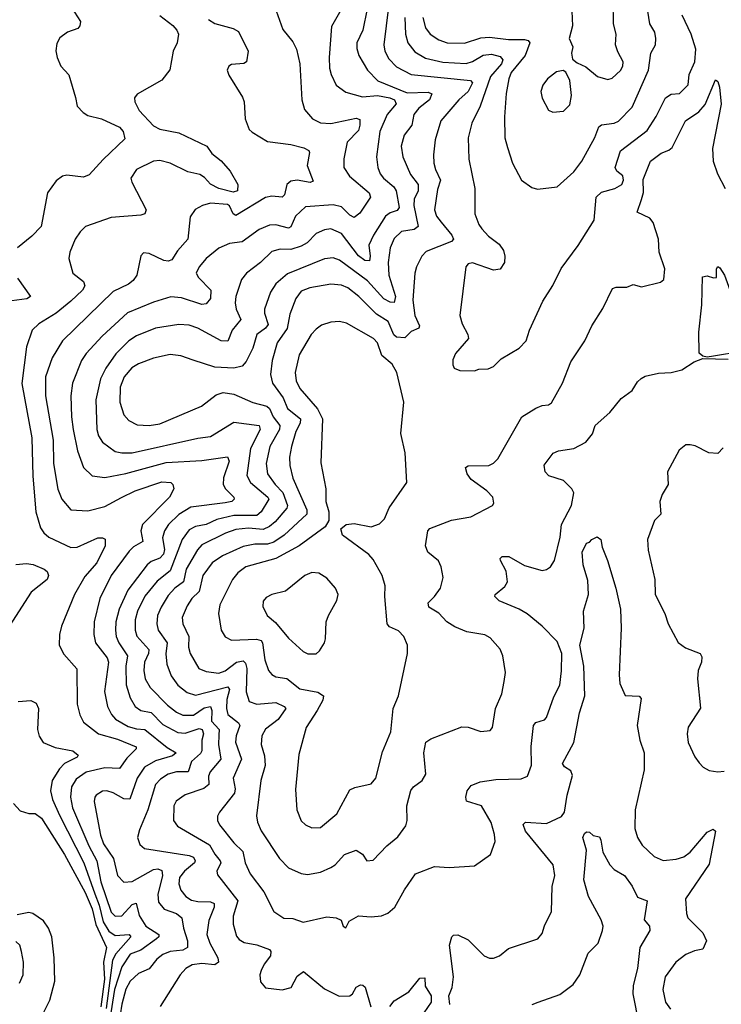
# Model space of a CAD drawing. Extents: x 1921360 to 2014538, y 768294 to 907744.
# Tile 291 of 412: x 1998183 to 2001502, y 848525 to 853184. Entities that reach past the tile are written whole.
import ezdxf

# ---------------------------------------------------------------- set-up
doc = ezdxf.new("R2010")
doc.units = 0

msp = doc.modelspace()

# ---------------------------------------------------------------- linework, layer by layer
at = {"layer": '0CON10XD'}
for points in [[(1999744.3, 853305.7), (1999657.3, 853152.7), (1999646.4, 853005), (1999648.2, 852955), (1999656.5, 852925), (1999680, 852875), (1999725, 852841.8), (1999805, 852818.6), (1999875, 852825.4), (1999933.1, 852815), (1999955.2, 852805), (1999964.1, 852785.9), (1999920.8, 852735), (1999887.2, 852655), (1999871.2, 852535), (1999876.7, 852485), (1999887.7, 852455), (1999903.6, 852433.6), (1999952.8, 852392.8), (1999964.2, 852375), (1999978.1, 852295), (1999968.8, 852281.2), (1999935, 852269.8), (1999914, 852255), (1999855.8, 852165), (1999835, 852116.7), (1999841, 852065), (1999837.1, 852042.9), (1999815, 852044.2), (1999785, 852067.4), (1999705, 852172), (1999655, 852194.1), (1999625, 852189.7), (1999585, 852173.2), (1999542.2, 852127.8), (1999515, 852111.9), (1999465, 852096.8), (1999415, 852097.9), (1999375, 852086.6), (1999321.5, 852035), (1999255.3, 851984.7), (1999231.5, 851955), (1999205.3, 851875), (1999201.8, 851845), (1999207.1, 851815), (1999228.2, 851765), (1999187.8, 851715), (1999167.3, 851662.7), (1999135, 851664.7), (1999025, 851724.7), (1998985, 851738.4), (1998935, 851741.8), (1998825, 851725.3), (1998735, 851688.2), (1998699.1, 851665), (1998636.6, 851603.4), (1998589.5, 851535), (1998565.3, 851485), (1998542.1, 851385), (1998546.8, 851245), (1998555.3, 851215), (1998575, 851185.5), (1998635, 851141.8), (1998665, 851134.7), (1998715.2, 851134.8), (1999025, 851204.6), (1999085, 851212.3), (1999195, 851280.4), (1999315, 851264.4), (1999320.9, 851245), (1999275.2, 851155), (1999257.8, 851027.8), (1999274.1, 850995), (1999356.6, 850925), (1999360.8, 850915), (1999325, 850856.2), (1999305, 850838.4), (1999195, 850838.4), (1999115, 850819), (1999065, 850795.7), (1999015, 850785.7), (1998985, 850771.2), (1998950.5, 850725), (1998895, 850576.8), (1998832.7, 850527.3), (1998775, 850456.2), (1998739.8, 850385), (1998728.3, 850345), (1998728.3, 850295), (1998736.8, 850266.8), (1998794.2, 850205), (1998791.5, 850185), (1998772.4, 850145), (1998769.8, 850105), (1998776.9, 850065), (1998800, 850025), (1998881.4, 849941.4), (1998925, 849907.6), (1998955, 849893.3), (1999005, 849893.5), (1999055, 849928), (1999085, 849934.7), (1999092.2, 849915), (1999090.5, 849865), (1999125.8, 849825), (1999125, 849799.2), (1999123.3, 849755), (1999134.7, 849685), (1999083.3, 849625), (1999076.5, 849605), (1999077.5, 849565), (1999054, 849546), (1998965, 849516.9), (1998923.2, 849486.8), (1998911.5, 849465), (1998910.5, 849395), (1998928.5, 849368.5), (1999079.9, 849279.9), (1999105, 849235.4), (1999130.9, 849205), (1999134.4, 849195), (1999115.5, 849155), (1999118.3, 849138.3), (1999214.7, 849015), (1999192.2, 848942.2), (1999192.5, 848905), (1999207.9, 848847.9), (1999221.4, 848831.4), (1999245, 848818.5), (1999305, 848807.1), (1999364.6, 848784.6), (1999371.4, 848775), (1999369.4, 848755), (1999338.6, 848715), (1999324.3, 848685), (1999318.6, 848665), (1999321.2, 848631.2), (1999345, 848603.8), (1999424.1, 848594.1), (1999467.5, 848605), (1999495, 848658), (1999525, 848680.8), (1999625, 848599.4), (1999694.6, 848564.6), (1999745, 848565.6), (1999757.5, 848575), (1999775, 848606), (1999795, 848618), (1999805.9, 848615.9), (1999816.9, 848606.9), (1999843.1, 848513.1)], [(1998414.1, 853264.1), (1998470.6, 853175), (1998467.5, 853155), (1998457.3, 853142.7), (1998408, 853125), (1998372.2, 853097.8), (1998358.3, 853071.7), (1998353.6, 853036.4), (1998359.4, 853005), (1998377.8, 852965), (1998415, 852922.9), (1998445.8, 852815.8)], [(1999388.5, 853248.5), (1999428.1, 853138.1), (1999475, 853079.4), (1999491.8, 853045), (1999508.2, 852975), (1999516.9, 852805), (1999529.3, 852759.3), (1999568.6, 852715), (1999606.1, 852696.1), (1999655, 852693.3), (1999775, 852718.9), (1999791.3, 852711.3), (1999792.2, 852685), (1999785, 852660.5), (1999732.4, 852605), (1999715.5, 852525.5), (1999715.5, 852485), (1999743.2, 852443.2), (1999835.4, 852365), (1999841.5, 852345), (1999791.1, 852268.9), (1999765, 852248.2), (1999745, 852258.8), (1999705, 852298.6), (1999665, 852307.9), (1999535, 852298.7), (1999486.7, 852255), (1999465.2, 852204.8), (1999455, 852197.5), (1999395, 852212.9), (1999365, 852212.7), (1999315, 852191.1), (1999235, 852133.8), (1999175.3, 852124.7), (1999125, 852103.6), (1999064.4, 852055), (1999032.2, 852015), (1999018.1, 851985), (1999027.8, 851965), (1999086.4, 851905), (1999085.5, 851865), (1999065, 851840), (1999045, 851836.5), (1998948, 851868), (1998896.9, 851873.1), (1998815, 851848.1), (1998692.8, 851797.2), (1998572.7, 851687.3), (1998497.5, 851605), (1998475, 851571.9)], [(1999927.4, 853245), (1999904.7, 853065), (1999909.6, 853035), (1999928.3, 852998.3), (1999965, 852960.4), (2000035.2, 852925.2), (2000315, 852896), (2000324.6, 852885), (2000305.1, 852844.9), (2000260, 852805), (2000175.5, 852705), (2000148.9, 852615), (2000139.6, 852545), (2000142.1, 852505), (2000149.6, 852475), (2000173.8, 852425), (2000159.1, 852380.9), (2000145.3, 852285), (2000154.2, 852255), (2000176.5, 852226.5), (2000227.8, 852165), (2000235.5, 852145), (2000225, 852134.7), (2000105, 852087.3), (2000085.5, 852065), (2000060.5, 852015), (2000051.8, 851985), (2000042.7, 851857.3), (2000052.6, 851785), (2000074.4, 851735.6), (2000070.8, 851725), (2000035, 851709.6), (2000005, 851679.6), (1999965, 851682.2), (1999953.3, 851693.3), (1999925.8, 851755.8), (1999871.2, 851791.2), (1999787.3, 851875), (1999735, 851915.3), (1999705, 851927.5), (1999655, 851932.2), (1999555, 851915.9), (1999515, 851899.6), (1999489.2, 851865), (1999459.9, 851790.1), (1999447.4, 851722.6), (1999400.3, 851655), (1999377.7, 851572.3), (1999368.7, 851505), (1999378.7, 851465), (1999428.4, 851395), (1999449.4, 851345), (1999511.4, 851295), (1999509.8, 851275), (1999488.6, 851235), (1999468.6, 851165), (1999459.7, 851115), (1999460.5, 851075), (1999475.3, 851015), (1999540.4, 850865), (1999541, 850845), (1999434.4, 850745.6), (1999385, 850712.6), (1999355, 850702.4), (1999295, 850703.1), (1999239.1, 850690.9), (1999142.4, 850647.6), (1999092.9, 850615), (1999048.6, 850555), (1999031.6, 850478.4), (1998996.7, 850445), (1998975, 850411.4), (1998952, 850355), (1998953.8, 850325), (1998983.1, 850265), (1998981.6, 850215), (1998989.6, 850185), (1999030.6, 850115), (1999065, 850100.7), (1999125, 850092.7), (1999155, 850102.6), (1999207.9, 850145), (1999240.6, 850150.6), (1999250.2, 850140.2), (1999257.7, 850115), (1999253.4, 850003.4), (1999268.8, 849958.8), (1999305, 849945.4), (1999395, 849953.8), (1999434.4, 849935), (1999441.5, 849925), (1999405, 849872.3), (1999345, 849827.3), (1999328.2, 849795), (1999325.4, 849755), (1999341.1, 849701.1), (1999344.1, 849655), (1999323.2, 849585), (1999302.2, 849417.8), (1999307, 849387), (1999325, 849346), (1999411.1, 849215)], [(2000795.5, 853225), (2000798.1, 853155), (2000782.2, 853095), (2000798.8, 853055), (2000793.8, 853025), (2000797.5, 852997.5), (2000819.3, 852979.3), (2000860.5, 852960.5), (2000916.7, 852915), (2000965, 852901.4), (2000985, 852906.9), (2001025.8, 852944.2), (2001036.2, 852965), (2001037.9, 852985), (2001012, 853032), (2001002.2, 853065), (2001004.4, 853115), (2000992.5, 853165), (2000990.4, 853275)], [(1998845, 853203.8), (1998906.3, 853156.3), (1998925.7, 853135), (1998934.3, 853115), (1998927.5, 853075), (1998909.2, 853035), (1998893, 852947), (1998855, 852898), (1998737.7, 852832.3), (1998726.2, 852815), (1998727.5, 852795), (1998748.2, 852755), (1998815, 852681.3), (1998845, 852665.9), (1998935, 852648.7), (1999067.8, 852585), (1999091.7, 852551.7), (1999135.6, 852515.6), (1999178, 852468), (1999214.2, 852405), (1999213.3, 852375), (1999192.3, 852367.7), (1999125, 852384.8), (1999085, 852405.3), (1999056.9, 852436.9), (1999035, 852451.7), (1998977.8, 852465), (1998895, 852505.3), (1998845, 852517.5), (1998815, 852514.6), (1998735.4, 852474.6), (1998708.6, 852435), (1998712.5, 852415), (1998780.8, 852285), (1998774.2, 852265.8), (1998755, 852259.4), (1998615, 852247.8), (1998493.9, 852206.1), (1998468.9, 852181.1), (1998445.5, 852145), (1998419.4, 852085), (1998414.3, 852054.3), (1998434.2, 851985), (1998484.3, 851945), (1998490.6, 851925), (1998478.9, 851905), (1998425, 851852.5), (1998355.5, 851795), (1998273.3, 851745), (1998241.1, 851715), (1998215, 851636.7), (1998193.2, 851463.2), (1998240.5, 851205), (1998244.7, 851025), (1998258.5, 850855), (1998280.5, 850780.5), (1998296.1, 850756.1), (1998320.8, 850735), (1998425, 850686.9), (1998455, 850687.7), (1998552.1, 850732.1)], [(1999826, 853235), (1999805.3, 853135), (1999777.2, 853075), (1999777.7, 853047.7), (1999787.8, 853015), (1999828.5, 852945), (1999877.5, 852895), (2000015, 852838.5), (2000115, 852842), (2000133.1, 852833.1), (2000120.8, 852805), (2000070.3, 852765), (2000047.1, 852735), (2000037.2, 852685), (2000001.8, 852638.2), (1999987.6, 852585), (1999995.2, 852535.2), (2000032.3, 852452.3), (2000067.2, 852405), (2000068.3, 852375), (2000049.5, 852335), (2000046.9, 852305), (2000067.7, 852205), (2000048.4, 852191.6), (1999988.3, 852181.7), (1999955, 852148.2), (1999935.8, 852105), (1999926.2, 852035), (1999929.6, 851975), (1999960.4, 851875), (1999955, 851846.5), (1999935, 851847.9), (1999905, 851863), (1999828.3, 851948.3), (1999695, 852047.1), (1999665, 852057.1), (1999625, 852052.7), (1999449, 851981), (1999394.6, 851935), (1999369.2, 851895), (1999340, 851815), (1999340.3, 851795), (1999357.8, 851742.2), (1999344.8, 851725.2), (1999304.2, 851695), (1999285, 851629.4), (1999253.7, 851566.3), (1999235.2, 851544.8), (1999196.1, 851536.1), (1999105, 851540), (1999003.3, 851573.3), (1998945, 851594.5), (1998895, 851600.8), (1998815, 851582.3), (1998745, 851556.6), (1998712.8, 851537.2), (1998677.2, 851495), (1998657.9, 851445), (1998655.9, 851375), (1998674.8, 851314.8), (1998698.3, 851288.3), (1998737.9, 851267.9), (1998794.7, 851264.7), (1998845, 851271.8), (1999042, 851355), (1999111.6, 851408.4), (1999145, 851420.9), (1999195, 851412.3), (1999285, 851372.2), (1999352.2, 851355), (1999364.5, 851344.5), (1999381, 851305), (1999413.3, 851263.3), (1999411.1, 851245), (1999365.5, 851164.5), (1999348, 851085), (1999354.2, 851035), (1999391.4, 850985), (1999427, 850947), (1999449.8, 850885), (1999446.7, 850873.3), (1999391.2, 850808.8), (1999365, 850786.7), (1999335, 850772.7), (1999265, 850778.6), (1999205, 850771.6), (1999156.1, 850753.9), (1999045, 850698.8), (1999024.5, 850675.5), (1998969.6, 850585), (1998956.9, 850525), (1998916.5, 850495), (1998885, 850460.4), (1998851.1, 850405), (1998835.3, 850365), (1998831.1, 850325), (1998837.5, 850295), (1998880.5, 850235), (1998873.3, 850183.3), (1998878.2, 850135), (1998899.4, 850079.4), (1998931.1, 850035), (1998975, 850001.3), (1999015, 849987.5), (1999166.9, 850026.9), (1999175.2, 850015), (1999162.6, 849967.4), (1999160.2, 849925), (1999167, 849897), (1999217.7, 849857.7), (1999224.2, 849845), (1999206.7, 849795), (1999203.9, 849765), (1999232.6, 849685), (1999191.9, 849595), (1999202.6, 849545), (1999198.6, 849525), (1999127.8, 849435), (1999118.9, 849415), (1999118.9, 849395), (1999127.8, 849375), (1999195, 849288.8), (1999238.4, 849248.4), (1999248.6, 849195), (1999273.2, 849143.2), (1999338.1, 849058.1), (1999384.3, 848965), (1999432.6, 848932.6), (1999475, 848931.9), (1999523.4, 848913.4), (1999635, 848939.2), (1999680, 848935), (1999703, 848923), (1999713.3, 848895), (1999725, 848887.5), (1999740.7, 848919.3), (1999785, 848944.2), (1999845, 848938.9), (1999895, 848943.6)], [(2000004.8, 853195), (2000008.1, 853115), (2000018.7, 853075), (2000052.6, 853032.6), (2000102.5, 853002.5), (2000185, 852983.1), (2000295, 852976.5), (2000325, 852986), (2000375, 853015.6), (2000415, 853020.6), (2000455, 853009.5), (2000468.4, 852995), (2000461.9, 852975), (2000409.4, 852915), (2000361.4, 852775), (2000322.3, 852695), (2000304.6, 852624.6), (2000307.3, 852525), (2000336.5, 852385), (2000335.6, 852265), (2000354.4, 852215), (2000368.6, 852195), (2000400.6, 852160.6), (2000451.7, 852121.7), (2000471.7, 852091.7), (2000478.6, 852065), (2000475.8, 852035), (2000455, 852004), (2000425, 851998.8), (2000325.6, 852034.4), (2000305, 852028.6), (2000293.1, 852015), (2000264.2, 851785), (2000276.2, 851745), (2000303.3, 851695), (2000306.2, 851675), (2000243.8, 851605), (2000231.2, 851575), (2000231.7, 851551.7), (2000237.5, 851535), (2000265, 851523.8), (2000335, 851522.5), (2000355, 851530), (2000398.3, 851531.7), (2000425, 851543.3), (2000461.2, 851578.8), (2000545, 851630), (2000578.8, 851665), (2000594, 851715), (2000657, 851853), (2000705, 851926.2), (2000745, 852006.2), (2000824.2, 852115), (2000900, 852235), (2000910, 852345), (2000935, 852367.5), (2000998.8, 852385), (2001031.1, 852405), (2001039.2, 852425), (2001036.1, 852445), (2001007.6, 852467.6), (2000999.6, 852485), (2001025.8, 852564.2), (2001150.9, 852659.1), (2001193.5, 852726.5), (2001237.8, 852815), (2001265, 852831.8), (2001305, 852835.5), (2001345, 852876.2), (2001350, 852925), (2001377.1, 852985), (2001382.3, 853045), (2001360, 853115), (2001317.5, 853205)], [(2000089.5, 853195), (2000102.8, 853145), (2000125, 853115.5), (2000165, 853088.7), (2000205, 853074.7), (2000287, 853073), (2000365, 853098.9), (2000405, 853102), (2000495, 853089.8), (2000570.4, 853090.4), (2000588, 853085), (2000596, 853075), (2000573.9, 853015), (2000508.2, 852935), (2000496.3, 852905), (2000484.2, 852835), (2000476.9, 852725), (2000478.2, 852625), (2000490.8, 852579.2), (2000514.4, 852505), (2000556.7, 852425), (2000605, 852390), (2000631.7, 852381.7), (2000725, 852394), (2000805, 852464.4), (2000842.7, 852515), (2000903, 852627), (2000922.3, 852677.7), (2000935, 852686.1), (2000995, 852694.7), (2001015, 852704), (2001080.3, 852769.7), (2001157.8, 852945), (2001168.8, 853025), (2001190.6, 853065), (2001192.7, 853095), (2001187.7, 853125), (2001163.8, 853165), (2001155, 853223.8)], [(1999075.2, 853185.2), (1999105, 853166.9), (1999192.3, 853142.3), (1999217.6, 853127.6), (1999263.1, 853035), (1999256.2, 852985), (1999243.1, 852976.9), (1999185, 852972.5), (1999171.9, 852965), (1999163.5, 852945), (1999171.8, 852921.8), (1999237.3, 852817.3), (1999244.2, 852795), (1999248.8, 852715), (1999268.8, 852665), (1999282.1, 852652.1), (1999355, 852608.1), (1999465, 852594.1), (1999527.4, 852577.4), (1999550.8, 852565), (1999554.4, 852555), (1999542.1, 852495), (1999570.5, 852419.5), (1999556.1, 852413.9), (1999495, 852425.3), (1999465, 852420.8), (1999446.3, 852403.7), (1999435.2, 852355), (1999425, 852343.8), (1999375, 852348.8), (1999345, 852342.5), (1999205, 852258), (1999191.9, 852265), (1999175, 852303.6), (1999165, 852310), (1999084.6, 852315.4), (1999046.7, 852305), (1999013.4, 852286.6), (1998988.7, 852251.3), (1998977.5, 852145), (1998928.8, 852091.2), (1998901.9, 852048.1), (1998885, 852041.3), (1998864.8, 852044.8), (1998795, 852078.2), (1998768.8, 852081.2), (1998755, 852066.7), (1998736.5, 851975), (1998720, 851950), (1998697.1, 851932.9), (1998625, 851898.2), (1998384.8, 851665.2), (1998336.8, 851585), (1998305.3, 851495), (1998305.3, 851405), (1998341, 851195), (1998342.5, 851085), (1998362.7, 850962.7), (1998381.5, 850915), (1998425, 850865.5), (1998505, 850860.7), (1998585, 850881.1), (1998663.5, 850923.5), (1998728.1, 850955), (1998855, 850998), (1998898, 850995), (1998907.1, 850985), (1998911.9, 850965), (1998891.5, 850925), (1998764.1, 850795), (1998756.3, 850765), (1998764.6, 850715), (1998720.4, 850689.6), (1998699.9, 850670.1), (1998615.3, 850555), (1998562.2, 850445), (1998534.1, 850335), (1998533.3, 850275), (1998541.2, 850235), (1998596.2, 850165), (1998602.9, 850145), (1998583.5, 850005), (1998597.6, 849935), (1998616.2, 849896.2), (1998635.4, 849875), (1998695, 849839.8), (1998735, 849828.7), (1998775, 849825.7), (1998879.8, 849739.8), (1998922.2, 849715), (1998905, 849700.5), (1998825, 849677.9), (1998772.9, 849647.1), (1998738.6, 849595), (1998703.7, 849496.3), (1998675, 849497.7), (1998625, 849526.2), (1998595.3, 849535.3), (1998575, 849533.8), (1998544.7, 849515.3), (1998537.3, 849505), (1998535.4, 849485), (1998564.8, 849325), (1998579.3, 849285), (1998625.7, 849215), (1998644.8, 849134.8), (1998675, 849103.5), (1998715, 849107.2), (1998815, 849164), (1998836.2, 849166.2), (1998855, 849158.5), (1998858, 849135), (1998835.7, 849045), (1998839.4, 849009.4), (1998866.1, 848976.1), (1998925, 848954.7), (1998950, 848935), (1998957.5, 848885), (1998977.1, 848825), (1998976.8, 848795), (1998955, 848781.6), (1998895, 848775.2), (1998859.1, 848760.9), (1998831, 848739), (1998795, 848693.2), (1998745, 848671.6), (1998705.6, 848634.4), (1998685, 848597.8), (1998665, 848525.8), (1998658, 848475)], [(2000705, 852746), (2000755, 852752), (2000785, 852782), (2000793.1, 852825), (2000785.7, 852895.7), (2000766.2, 852936.2), (2000753.6, 852943.6), (2000722.8, 852937.2), (2000679.2, 852905), (2000657.1, 852875), (2000648.1, 852845), (2000655, 852813.3), (2000685, 852756.2), (2000705, 852746)], [(1999411.1, 849215), (1999455, 849170.6), (1999514, 849144), (1999545, 849139.6), (1999605, 849150), (1999655, 849172.2), (1999675, 849185.6), (1999719.2, 849235), (1999775, 849254.2), (1999805, 849236), (1999825, 849203.8), (1999855, 849208), (1999920, 849275), (1999971.9, 849318.1), (2000009.4, 849370.6), (2000015.5, 849395), (2000013.8, 849465), (2000032.9, 849537.1), (2000045, 849553.8), (2000086.2, 849585), (2000104.3, 849615), (2000094.5, 849715), (2000104.2, 849765), (2000128.3, 849781.7), (2000275, 849838.8), (2000305, 849836), (2000365, 849816), (2000408.8, 849821.2), (2000420, 849835), (2000434.4, 849925), (2000464.4, 849995), (2000475, 850052.5), (2000480.6, 850095), (2000468.1, 850175), (2000455, 850206.2), (2000409.2, 850259.2), (2000383.6, 850273.6), (2000298.5, 850288.5), (2000241.1, 850311.1), (2000202.9, 850335), (2000166, 850376), (2000118.6, 850405), (2000115.7, 850425), (2000145.3, 850454.7), (2000173.1, 850495), (2000185.7, 850545), (2000176.9, 850595), (2000164.5, 850624.5), (2000114, 850665), (2000102.9, 850695), (2000114.3, 850765), (2000123.6, 850776.4), (2000225, 850815.6), (2000317.4, 850832.6), (2000420, 850885), (2000426.4, 850896.4), (2000421.2, 850925), (2000392, 850955), (2000317.9, 851007.9), (2000300, 851035), (2000292.5, 851065), (2000305, 851074), (2000402.5, 851075), (2000425, 851086), (2000445, 851106.2), (2000558.1, 851305), (2000624.1, 851345.9), (2000655, 851358.2), (2000685, 851361.9), (2000698, 851372), (2000751.4, 851465), (2000789.5, 851565), (2000857.1, 851665), (2000889.2, 851735), (2000942.1, 851817.9), (2000987.9, 851912.1), (2001005, 851918.6), (2001055, 851918.8), (2001085, 851931.2), (2001125, 851920), (2001215, 851942), (2001230, 851955), (2001234.4, 852005), (2001208.8, 852085), (2001205.4, 852145), (2001180, 852225), (2001164.6, 852244.6), (2001103.8, 852273.8), (2001125, 852334), (2001133.2, 852366.8), (2001132.6, 852427.4), (2001167.8, 852515), (2001216.9, 852553.1), (2001253.3, 852566.7), (2001269.9, 852580.1), (2001333.3, 852705), (2001395, 852748.2), (2001426.4, 852783.6), (2001475, 852900), (2001485, 852892.5), (2001493.1, 852865), (2001501.8, 852785), (2001460.3, 852575), (2001463.1, 852515), (2001484.2, 852454.2), (2001520, 852385)], [(1998445.8, 852815.8), (1998454.6, 852775), (1998483.2, 852745), (1998505, 852731.2), (1998568.8, 852715), (1998654.2, 852675), (1998671.4, 852655), (1998679.7, 852620.3), (1998576.7, 852523.3), (1998510.5, 852449.5), (1998485, 852439.2), (1998405, 852448.6), (1998385, 852444.2), (1998355, 852422.5), (1998313.8, 852365), (1998283.6, 852205), (1998240, 852160), (1998171.5, 852105)], [(2001435, 851586.7), (2001415, 851592.5), (2001396.7, 851606.7), (2001396, 851706), (2001410.4, 851835), (2001413, 851967), (2001435, 851972.5), (2001465, 851962.5), (2001480, 851965), (2001478.8, 852005), (2001485, 852016.2), (2001495, 852010), (2001517.1, 851975), (2001557.2, 851867.2), (2001593.1, 851795), (2001615.5, 851675.5), (2001626.7, 851645), (2001618.1, 851625), (2001598.8, 851615), (2001465, 851592.5), (2001435, 851586.7)], [(1998171.8, 851961.8), (1998234.4, 851875), (1998216.3, 851863.7), (1998145.3, 851854.7)], [(1999565, 849360), (1999605, 849362.2), (1999682.9, 849427.1), (1999745, 849540), (1999768.7, 849551.3), (1999845, 849569.2), (1999868.1, 849595), (1999899.6, 849720.4), (1999938.7, 849815), (1999950, 849925), (1999974.3, 849984.3), (2000017.5, 850185), (2000016.9, 850225), (2000000.5, 850265), (1999975, 850293.3), (1999932.1, 850312.1), (1999921.9, 850325), (1999910.6, 850455), (1999911.9, 850505), (1999897.1, 850555), (1999855, 850630), (1999833.8, 850653.8), (1999709.2, 850745), (1999702, 850775), (1999727.5, 850795), (1999765, 850800.8), (1999845, 850784.4), (1999885, 850799.2), (1999907.8, 850822.2), (1999930.6, 850875), (2000014, 850995), (2000006.5, 851135), (1999985.5, 851225.5), (2000000, 851375), (1999966.9, 851515), (1999944.4, 851555), (1999895.7, 851595.7), (1999875.3, 851655), (1999856.7, 851675), (1999728.3, 851748.3), (1999695, 851755.6), (1999655, 851753.1), (1999611.1, 851738.9), (1999585, 851720), (1999562.2, 851695), (1999505, 851598), (1999486.5, 851515), (1999490.5, 851475), (1999508.7, 851438.7), (1999592.2, 851342.2), (1999615.9, 851295), (1999607, 851087), (1999631.5, 850965), (1999631.2, 850905), (1999644.5, 850855), (1999645.7, 850815), (1999627.5, 850785), (1999505.5, 850695), (1999395, 850634.8), (1999252.2, 850595), (1999215, 850566.9), (1999189.6, 850535), (1999129.1, 850415), (1999123.8, 850375), (1999135.6, 850295), (1999155, 850264.3), (1999185, 850248.9), (1999303.7, 850253.7), (1999325, 850246.6), (1999331.7, 850235), (1999342.9, 850155), (1999360, 850105), (1999375, 850085.5), (1999395, 850074.6), (1999447.2, 850067.2), (1999507.4, 850017.4), (1999593.1, 850003.1), (1999620, 849985), (1999616.9, 849965), (1999590.7, 849915), (1999538.2, 849835), (1999502.6, 849707.4), (1999487.9, 849542.1), (1999493.3, 849445), (1999515, 849393.8), (1999534.5, 849374.5), (1999565, 849360)], [(1998475, 851571.9), (1998431.8, 851465), (1998424.7, 851404.7), (1998427.1, 851305), (1998435.3, 851245), (1998455.3, 851145), (1998485, 851065.7), (1998525, 851025.6), (1998585, 851017.3), (1998685, 851036.2), (1998875, 851089.1), (1999045, 851098.1), (1999165.3, 851115.3), (1999173.9, 851095), (1999146.9, 851016.9), (1999145.9, 850985), (1999156, 850965), (1999195.5, 850925), (1999197.8, 850915), (1999185.8, 850905), (1999155, 850898.4), (1998991.7, 850878.3), (1998935, 850842.6), (1998886.9, 850795), (1998868.4, 850765), (1998857.8, 850732.2), (1998866.9, 850676.9), (1998862.3, 850655), (1998845, 850636.5), (1998805, 850620), (1998786, 850605), (1998694.8, 850485.2), (1998653.8, 850395), (1998637.7, 850335), (1998635.2, 850295), (1998639, 850265), (1998651.7, 850235), (1998691.9, 850175), (1998684.8, 850125), (1998686.8, 850036.8), (1998705.6, 849975.6), (1998728.9, 849935), (1998755, 849915.8), (1998805, 849906.1), (1998859.4, 849849.4), (1998930.8, 849810.8), (1998965, 849808), (1999031.2, 849831.2), (1999045.6, 849825), (1999051.9, 849805), (1999044.4, 849775), (1999044.3, 849725), (1999037.6, 849712.4), (1998995, 849674.6), (1998980, 849625), (1998925, 849625.7), (1998885, 849613.8), (1998849.3, 849590.7), (1998825, 849565.4), (1998789.5, 849445), (1998749.4, 849350.6), (1998740.6, 849315), (1998751.3, 849281.3), (1998773.1, 849263.1), (1998985, 849229.8), (1999005, 849220.9), (1999012.5, 849205), (1999008.9, 849195), (1998962.8, 849155), (1998938.6, 849125), (1998935.3, 849095.3), (1998944.6, 849065), (1998968.8, 849035), (1998995, 849018.4), (1999025, 849011.3), (1999085, 849010.8), (1999101.9, 849001.9), (1999102.4, 848985), (1999077.8, 848922.2), (1999068.6, 848855), (1999081.8, 848815), (1999120, 848745), (1999122.7, 848725), (1999105, 848711.8), (1999045, 848717.8), (1998998.5, 848711.5), (1998967.8, 848695), (1998942.1, 848665), (1998847.1, 848515)], [(1999895, 848943.6), (1999924, 848956), (1999956.9, 848985), (2000003, 849067), (2000055, 849142.9), (2000145, 849177.5), (2000215, 849173.5), (2000335, 849181.2), (2000410, 849235), (2000431.4, 849295), (2000428.7, 849328.7), (2000412.5, 849385), (2000367.1, 849465), (2000296.8, 849486.8), (2000292.7, 849505), (2000300, 849535), (2000318.5, 849561.5), (2000361.6, 849578.4), (2000435, 849589.3), (2000555, 849592.7), (2000584.5, 849605.5), (2000603.8, 849656.2), (2000602.4, 849745), (2000613.6, 849845), (2000625, 849859.4), (2000665, 849871.9), (2000675, 849882.5), (2000709.7, 849980.3), (2000738.2, 850035), (2000746, 850104), (2000747.1, 850185), (2000725, 850242.5), (2000654.4, 850315), (2000583.2, 850373.2), (2000545.7, 850395.7), (2000450.8, 850435), (2000430, 850455), (2000432.5, 850465), (2000477.3, 850502.7), (2000491.1, 850525), (2000484.5, 850575), (2000458, 850625), (2000456.2, 850635), (2000465.7, 850644.3), (2000496.2, 850645), (2000571.1, 850601.1), (2000655, 850578.6), (2000675, 850582), (2000694.5, 850595.5), (2000713.3, 850625), (2000740.3, 850735), (2000746.1, 850795), (2000793.8, 850885), (2000804.5, 850945), (2000794.4, 850965), (2000755, 851004.4), (2000686.6, 851026.6), (2000668.6, 851045), (2000663.8, 851076.2), (2000706.4, 851133.6), (2000732.5, 851145), (2000805, 851154.5), (2000861.4, 851185), (2000893.1, 851225), (2000905.7, 851264.3), (2000975, 851326), (2001027.7, 851392.3), (2001080.9, 851429.1), (2001105, 851471.2), (2001123.2, 851486.8), (2001142.2, 851497.8), (2001205, 851512), (2001265, 851514.3), (2001315, 851527.1), (2001374.4, 851565.6), (2001415, 851581.2), (2001535, 851578.5)], [(2001510.8, 851159.2), (2001485, 851131.2), (2001442.5, 851135), (2001377.8, 851167.8), (2001355, 851172.5), (2001335, 851171.9), (2001302.3, 851147.7), (2001247.1, 851045), (2001250.5, 850985), (2001221.8, 850938.2), (2001211.8, 850905), (2001215.7, 850845), (2001186, 850815), (2001153.1, 850725), (2001155.6, 850675), (2001186.9, 850535), (2001188.6, 850465), (2001235.6, 850375), (2001250, 850325), (2001297.4, 850237.4), (2001332.6, 850212.6), (2001402.5, 850185), (2001409.4, 850169.4), (2001407.8, 850145), (2001393.3, 850105), (2001390, 850065), (2001403, 849927), (2001346, 849836), (2001340, 849805), (2001344.6, 849764.6), (2001376.6, 849696.6), (2001397.6, 849667.6), (2001416.9, 849646.9), (2001445, 849632), (2001485, 849625.8), (2001515, 849628.6)], [(1998552.1, 850732.1), (1998575, 850732.9), (1998586.7, 850726.7), (1998586.2, 850695), (1998546.8, 850615), (1998490.7, 850549.3), (1998441.2, 850465), (1998380.8, 850315), (1998370.9, 850275), (1998369.5, 850225), (1998391.5, 850181.5), (1998452.5, 850112.5), (1998453.8, 849945), (1998466.5, 849895), (1998485, 849860.6), (1998554.8, 849804.8), (1998645, 849780.7), (1998734.2, 849744.2), (1998733.1, 849735), (1998689.4, 849690.6), (1998655, 849641.2), (1998585, 849644.3), (1998496.5, 849623.5), (1998449, 849591), (1998427.8, 849555), (1998422.9, 849505), (1998432, 849455), (1998510.2, 849275), (1998547.3, 849205), (1998566.8, 849105), (1998615, 848961.2), (1998635, 848941.8), (1998665, 848944), (1998715, 848997.7), (1998734.2, 849004.2), (1998747.5, 848945), (1998779.7, 848895), (1998840.4, 848855), (1998840.8, 848845), (1998830.4, 848835), (1998755, 848782), (1998705, 848763.3), (1998665, 848703.4), (1998631.7, 848595), (1998609.1, 848455)], [(2000218, 848525), (2000213.3, 848565), (2000229.2, 848605), (2000234.2, 848655), (2000216.2, 848805), (2000226.7, 848845), (2000235, 848853.3), (2000255, 848854), (2000305, 848830), (2000380, 848755), (2000405, 848744.2), (2000425, 848744), (2000452.5, 848755), (2000495, 848789.2), (2000633.3, 848835), (2000655, 848860), (2000665, 848896.7), (2000699.2, 848965), (2000702.5, 849082.5), (2000714.5, 849135.5), (2000706.2, 849185), (2000576.2, 849345), (2000564.5, 849375.5), (2000575, 849386.7), (2000675, 849381.2), (2000745.3, 849414.7), (2000759.6, 849435), (2000773.2, 849515), (2000798.3, 849608.3), (2000790.6, 849630.6), (2000759.8, 849649.8), (2000750.6, 849665), (2000805, 849764.2), (2000831.6, 849905), (2000855.8, 849985), (2000851, 850125), (2000832.6, 850225), (2000853.8, 850305), (2000850.6, 850385), (2000873.2, 850465), (2000870.9, 850530.9), (2000848.5, 850605), (2000844.4, 850665), (2000865, 850707.5), (2000878.3, 850711.7), (2000890, 850725), (2000915, 850736.7), (2000932.5, 850725), (2000938.3, 850688.3), (2000964.3, 850625), (2001002.9, 850495), (2001024.5, 850395), (2001028.5, 850305), (2001018.2, 850085), (2001022.6, 850042.6), (2001046.7, 849986.7), (2001114.2, 849984.2), (2001122.5, 849972.5), (2001103.3, 849845), (2001116.2, 849775), (2001136.9, 849715), (2001137.7, 849635), (2001094.6, 849445), (2001093, 849357), (2001105.6, 849315), (2001128.3, 849278.3), (2001185, 849224.4), (2001226.3, 849206.3), (2001288, 849212), (2001325, 849223.2), (2001355, 849245.5), (2001435, 849340.6), (2001463.8, 849353.8), (2001473.8, 849345), (2001445, 849188), (2001333.3, 849025), (2001337.8, 848955), (2001344.4, 848935), (2001415, 848864), (2001432, 848825), (2001414.2, 848785.8), (2001375, 848778.6), (2001335, 848761.4), (2001287.5, 848725), (2001236.7, 848655), (2001225.5, 848595), (2001237.8, 848535), (2001262.4, 848502.4)], [(1998165, 850606.1), (1998215, 850611.1), (1998245.8, 850605.8), (1998298.8, 850585), (1998313.2, 850573.2), (1998319.2, 850555), (1998312, 850535), (1998237.5, 850475), (1998134.5, 850315.5)], [(1999545.8, 850184.2), (1999585, 850184.3), (1999601.4, 850198.6), (1999623.9, 850236.1), (1999630, 850255), (1999633.3, 850335), (1999643.3, 850365), (1999683.6, 850436.4), (1999688.8, 850465), (1999676.2, 850495), (1999635, 850541.2), (1999597.5, 850565), (1999565, 850569.2), (1999531.2, 850555), (1999439.7, 850480.3), (1999375.5, 850464.5), (1999349.4, 850450.6), (1999335, 850432.5), (1999333, 850407), (1999352.9, 850365), (1999392.4, 850332.4), (1999455, 850257.5), (1999524, 850195), (1999545.8, 850184.2)], [(1998175, 849958.6), (1998235, 849962.9), (1998260.6, 849950.6), (1998271.4, 849925), (1998266.4, 849825), (1998274, 849794), (1998294.2, 849764.2), (1998349.8, 849739.8), (1998434, 849725), (1998459.2, 849705), (1998454.3, 849695), (1998395, 849664.2), (1998370.6, 849639.4), (1998336.9, 849585), (1998328.9, 849535), (1998338.1, 849495), (1998370.9, 849420.9), (1998486.4, 849195), (1998537.5, 849047.5), (1998557.9, 848995), (1998578, 848915), (1998605, 848871.9), (1998635, 848851.2), (1998700, 848855), (1998707.8, 848845), (1998637.8, 848765), (1998621.5, 848735), (1998591, 848505)], [(1998153.3, 849475), (1998185, 849441.2), (1998225, 849428.8), (1998255, 849427.5), (1998285, 849405.7), (1998395, 849234.6), (1998492.1, 849055), (1998525, 848976.7), (1998543.1, 848903.1), (1998593.9, 848795), (1998579.1, 848725), (1998583.1, 848645), (1998566.1, 848513.9)], [(2000606.7, 848525), (2000635.8, 848535.8), (2000737.7, 848572.3), (2000800.9, 848619.1), (2000832.9, 848665), (2000872.6, 848767.4), (2000919.2, 848815), (2000940.5, 848875), (2000942.5, 848895), (2000934.3, 848925), (2000873.2, 849035), (2000851.9, 849115), (2000864.4, 849255), (2000846.9, 849315), (2000855, 849334), (2000865, 849340.8), (2000879.2, 849339.2), (2000895, 849323.8), (2000925, 849317.5), (2000932.7, 849302.7), (2000941.1, 849245), (2000974.3, 849185), (2000995, 849162.9), (2001044, 849135), (2001080.8, 849085), (2001105, 849032), (2001151.2, 849015), (2001136.5, 848925), (2001161.9, 848895), (2001164.4, 848875), (2001117.3, 848795), (2001106.2, 848695), (2001084.4, 848615), (2001082.7, 848575), (2001112.2, 848432.2)], [(1998290.8, 848475), (1998325.3, 848545), (1998348.8, 848635), (1998346.3, 848745), (1998335, 848844), (1998318.4, 848885), (1998295, 848920.3), (1998245.1, 848955.1), (1998225, 848960.2), (1998171.2, 848948.8)], [(1998181.4, 848625), (1998198.6, 848665), (1998200.6, 848725), (1998191.5, 848775), (1998182.9, 848805), (1998165, 848821.9)], [(1999934, 848515), (1999955, 848542.5), (2000023.3, 848585), (2000075, 848648.8), (2000100, 848650), (2000100.7, 848610.7), (2000130, 848565), (2000130, 848535), (2000094, 848485)]]:
    msp.add_lwpolyline(points, dxfattribs=at)

doc.saveas('drawing.dxf')
